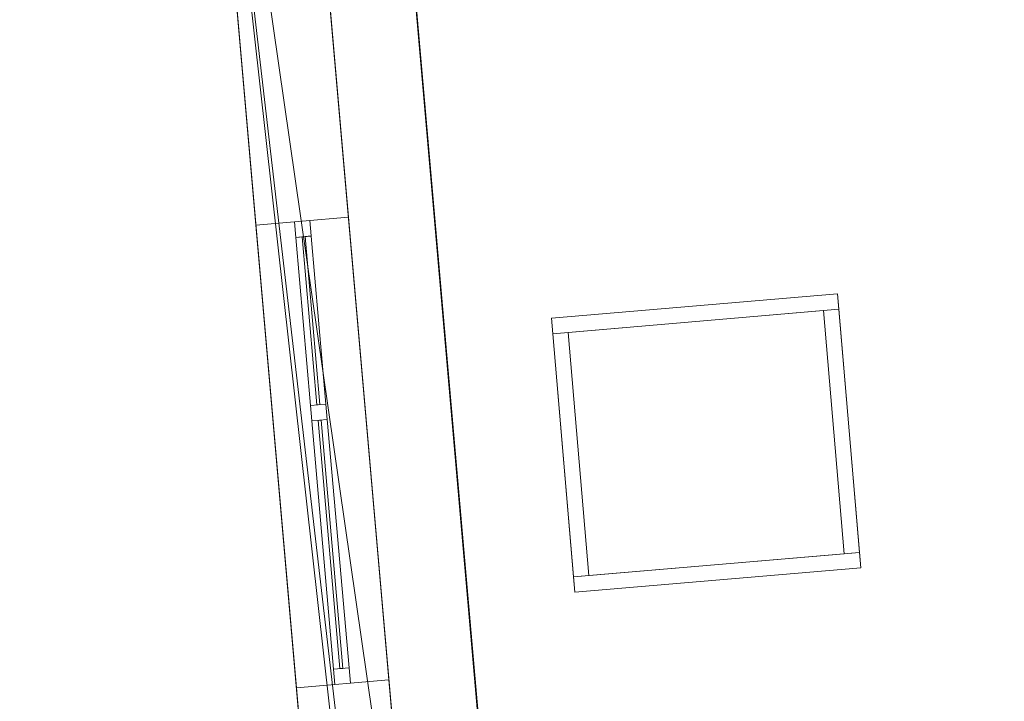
# Model space of a CAD drawing. Header units: millimetres. Extents: x -430348 to -225823, y -86243 to 5084.
# Tile 315 of 656: x -421736 to -418556, y -20395 to -18194. Entities that reach past the tile are written whole.
import ezdxf

# ---------------------------------------------------------------- set-up
doc = ezdxf.new("R2010")
doc.units = ezdxf.units.MM
for name, color, linetype, lineweight in [('A-GENM', 13, 'Continuous', 9), ('A-GLAZ-CURT', 52, 'Continuous', 9), ('A-GLAZ-CWMG', 51, 'Continuous', 9), ('A-ROOF', 132, 'Continuous', 9), ('A-WALL', 113, 'Continuous', 9)]:
    doc.layers.add(name, color=color, linetype=linetype, lineweight=lineweight)

# ---------------------------------------------------------------- blocks, each defined once
blk = doc.blocks.new('System Panel - Glazed-497886-_3D_ Copy 1')
at = {"layer": 'A-GLAZ-CURT', "transparency": 33554471}
mesh = blk.add_polyface(dxfattribs=at)
corners = [(-402.5, 5), (-402.5, 5, 1000), (402.5, 5, 1000), (402.5, 5)]
mesh.append_faces([[corners[k] for k in face] for face in [(2, 3, 0, 1)]])
mesh = blk.add_polyface(dxfattribs=at)
corners = [(402.5, -5), (-402.5, -5), (-402.5, 5), (402.5, 5)]
mesh.append_faces([[corners[k] for k in face] for face in [(3, 0, 1, 2)]])
mesh = blk.add_polyface(dxfattribs=at)
corners = [(-402.5, -5, 1000), (402.5, -5, 1000), (402.5, 5, 1000), (-402.5, 5, 1000)]
mesh.append_faces([[corners[k] for k in face] for face in [(0, 1, 2, 3)]])
mesh = blk.add_polyface(dxfattribs=at)
corners = [(-402.5, -5), (-402.5, -5, 1000), (-402.5, 5, 1000), (-402.5, 5)]
mesh.append_faces([[corners[k] for k in face] for face in [(0, 1, 2, 3)]])
mesh = blk.add_polyface(dxfattribs=at)
corners = [(402.5, -5, 1000), (402.5, -5), (402.5, 5), (402.5, 5, 1000)]
mesh.append_faces([[corners[k] for k in face] for face in [(0, 1, 2, 3)]])
mesh = blk.add_polyface(dxfattribs=at)
corners = [(-402.5, -5), (402.5, -5), (402.5, -5, 1000), (-402.5, -5, 1000)]
mesh.append_faces([[corners[k] for k in face] for face in [(2, 3, 0, 1)]])
blk = doc.blocks.new('Rectangular Mullion - 50mm x 50mm-389654-_3D_ Copy 1')
at = {"layer": 'A-GLAZ-CWMG'}
mesh = blk.add_polyface(dxfattribs=at)
corners = [(0, 25), (-50, 25), (-50, -25), (0, -25)]
mesh.append_faces([[corners[k] for k in face] for face in [(2, 3, 0, 1)]])
mesh = blk.add_polyface(dxfattribs=at)
corners = [(0, 25, -1100), (0, -25, -1100), (-50, -25, -1100), (-50, 25, -1100)]
mesh.append_faces([[corners[k] for k in face] for face in [(0, 1, 2, 3)]])
mesh = blk.add_polyface(dxfattribs=at)
corners = [(-50, 25), (0, 25), (0, 25, -1100), (-50, 25, -1100)]
mesh.append_faces([[corners[k] for k in face] for face in [(3, 0, 1, 2)]])
mesh = blk.add_polyface(dxfattribs=at)
corners = [(-50, -25), (-50, 25), (-50, 25, -1100), (-50, -25, -1100)]
mesh.append_faces([[corners[k] for k in face] for face in [(0, 1, 2, 3)]])
mesh = blk.add_polyface(dxfattribs=at)
corners = [(0, 25), (0, -25), (0, -25, -1100), (0, 25, -1100)]
mesh.append_faces([[corners[k] for k in face] for face in [(0, 1, 2, 3)]])
mesh = blk.add_polyface(dxfattribs=at)
corners = [(0, -25), (-50, -25), (-50, -25, -1100), (0, -25, -1100)]
mesh.append_faces([[corners[k] for k in face] for face in [(3, 0, 1, 2)]])
blk = doc.blocks.new('Rectangular Mullion - 50mm x 50mm-497884-_3D_ Copy 1')
at = {"layer": 'A-GLAZ-CWMG'}
mesh = blk.add_polyface(dxfattribs=at)
corners = [(0, 25), (-50, 25), (-50, -25), (0, -25)]
mesh.append_faces([[corners[k] for k in face] for face in [(2, 3, 0, 1)]])
mesh = blk.add_polyface(dxfattribs=at)
corners = [(0, 25, -545), (0, -25, -545), (-50, -25, -545), (-50, 25, -545)]
mesh.append_faces([[corners[k] for k in face] for face in [(0, 1, 2, 3)]])
mesh = blk.add_polyface(dxfattribs=at)
corners = [(-50, 25), (0, 25), (0, 25, -545), (-50, 25, -545)]
mesh.append_faces([[corners[k] for k in face] for face in [(0, 1, 2, 3)]])
mesh = blk.add_polyface(dxfattribs=at)
corners = [(-50, -25), (-50, 25), (-50, 25, -545), (-50, -25, -545)]
mesh.append_faces([[corners[k] for k in face] for face in [(0, 1, 2, 3)]])
mesh = blk.add_polyface(dxfattribs=at)
corners = [(0, 25), (0, -25), (0, -25, -545), (0, 25, -545)]
mesh.append_faces([[corners[k] for k in face] for face in [(0, 1, 2, 3)]])
mesh = blk.add_polyface(dxfattribs=at)
corners = [(0, -25), (-50, -25), (-50, -25, -545), (0, -25, -545)]
mesh.append_faces([[corners[k] for k in face] for face in [(0, 1, 2, 3)]])
blk = doc.blocks.new('Rectangular Mullion - 50mm x 50mm-389655-_3D_ Copy 1')
at = {"layer": 'A-GLAZ-CWMG'}
mesh = blk.add_polyface(dxfattribs=at)
corners = [(0, 25), (-50, 25), (-50, -25), (0, -25)]
mesh.append_faces([[corners[k] for k in face] for face in [(2, 3, 0, 1)]])
mesh = blk.add_polyface(dxfattribs=at)
corners = [(0, 25, -1100), (0, -25, -1100), (-50, -25, -1100), (-50, 25, -1100)]
mesh.append_faces([[corners[k] for k in face] for face in [(0, 1, 2, 3)]])
mesh = blk.add_polyface(dxfattribs=at)
corners = [(-50, 25), (0, 25), (0, 25, -1100), (-50, 25, -1100)]
mesh.append_faces([[corners[k] for k in face] for face in [(3, 0, 1, 2)]])
mesh = blk.add_polyface(dxfattribs=at)
corners = [(-50, -25), (-50, 25), (-50, 25, -1100), (-50, -25, -1100)]
mesh.append_faces([[corners[k] for k in face] for face in [(0, 1, 2, 3)]])
mesh = blk.add_polyface(dxfattribs=at)
corners = [(0, 25), (0, -25), (0, -25, -1100), (0, 25, -1100)]
mesh.append_faces([[corners[k] for k in face] for face in [(0, 1, 2, 3)]])
mesh = blk.add_polyface(dxfattribs=at)
corners = [(0, -25), (-50, -25), (-50, -25, -1100), (0, -25, -1100)]
mesh.append_faces([[corners[k] for k in face] for face in [(3, 0, 1, 2)]])
blk = doc.blocks.new('Rectangular Mullion - 50mm x 50mm-353459-_3D_ Copy 1')
at = {"layer": 'A-GLAZ-CWMG'}
mesh = blk.add_polyface(dxfattribs=at)
corners = [(0, 25), (-50, 25), (-50, -25), (0, -25)]
mesh.append_faces([[corners[k] for k in face] for face in [(2, 3, 0, 1)]])
mesh = blk.add_polyface(dxfattribs=at)
corners = [(0, 25, -805), (0, -25, -805), (-50, -25, -805), (-50, 25, -805)]
mesh.append_faces([[corners[k] for k in face] for face in [(0, 1, 2, 3)]])
mesh = blk.add_polyface(dxfattribs=at)
corners = [(-50, 25), (0, 25), (0, 25, -805), (-50, 25, -805)]
mesh.append_faces([[corners[k] for k in face] for face in [(0, 1, 2, 3)]])
mesh = blk.add_polyface(dxfattribs=at)
corners = [(-50, -25), (-50, 25), (-50, 25, -805), (-50, -25, -805)]
mesh.append_faces([[corners[k] for k in face] for face in [(0, 1, 2, 3)]])
mesh = blk.add_polyface(dxfattribs=at)
corners = [(0, 25), (0, -25), (0, -25, -805), (0, 25, -805)]
mesh.append_faces([[corners[k] for k in face] for face in [(0, 1, 2, 3)]])
mesh = blk.add_polyface(dxfattribs=at)
corners = [(0, -25), (-50, -25), (-50, -25, -805), (0, -25, -805)]
mesh.append_faces([[corners[k] for k in face] for face in [(0, 1, 2, 3)]])
blk = doc.blocks.new('System Panel - Glazed-497942-_3D_ Copy 1')
at = {"layer": 'A-GLAZ-CURT', "transparency": 33554471}
mesh = blk.add_polyface(dxfattribs=at)
corners = [(-272.5, 5), (-272.5, 5, 1000), (272.5, 5, 1000), (272.5, 5)]
mesh.append_faces([[corners[k] for k in face] for face in [(1, 2, 3, 0)]])
mesh = blk.add_polyface(dxfattribs=at)
corners = [(272.5, -5), (-272.5, -5), (-272.5, 5), (272.5, 5)]
mesh.append_faces([[corners[k] for k in face] for face in [(3, 0, 1, 2)]])
mesh = blk.add_polyface(dxfattribs=at)
corners = [(-272.5, -5, 1000), (272.5, -5, 1000), (272.5, 5, 1000), (-272.5, 5, 1000)]
mesh.append_faces([[corners[k] for k in face] for face in [(0, 1, 2, 3)]])
mesh = blk.add_polyface(dxfattribs=at)
corners = [(-272.5, -5), (-272.5, -5, 1000), (-272.5, 5, 1000), (-272.5, 5)]
mesh.append_faces([[corners[k] for k in face] for face in [(0, 1, 2, 3)]])
mesh = blk.add_polyface(dxfattribs=at)
corners = [(272.5, -5, 1000), (272.5, -5), (272.5, 5), (272.5, 5, 1000)]
mesh.append_faces([[corners[k] for k in face] for face in [(0, 1, 2, 3)]])
mesh = blk.add_polyface(dxfattribs=at)
corners = [(-272.5, -5), (272.5, -5), (272.5, -5, 1000), (-272.5, -5, 1000)]
mesh.append_faces([[corners[k] for k in face] for face in [(3, 0, 1, 2)]])
blk = doc.blocks.new('Rectangular Mullion - 50mm x 50mm-353462-_3D_ Copy 1')
at = {"layer": 'A-GLAZ-CWMG'}
mesh = blk.add_polyface(dxfattribs=at)
corners = [(0, 25), (-50, 25), (-50, -25), (0, -25)]
mesh.append_faces([[corners[k] for k in face] for face in [(2, 3, 0, 1)]])
mesh = blk.add_polyface(dxfattribs=at)
corners = [(0, 25, -805), (0, -25, -805), (-50, -25, -805), (-50, 25, -805)]
mesh.append_faces([[corners[k] for k in face] for face in [(0, 1, 2, 3)]])
mesh = blk.add_polyface(dxfattribs=at)
corners = [(-50, 25), (0, 25), (0, 25, -805), (-50, 25, -805)]
mesh.append_faces([[corners[k] for k in face] for face in [(0, 1, 2, 3)]])
mesh = blk.add_polyface(dxfattribs=at)
corners = [(-50, -25), (-50, 25), (-50, 25, -805), (-50, -25, -805)]
mesh.append_faces([[corners[k] for k in face] for face in [(0, 1, 2, 3)]])
mesh = blk.add_polyface(dxfattribs=at)
corners = [(0, 25), (0, -25), (0, -25, -805), (0, 25, -805)]
mesh.append_faces([[corners[k] for k in face] for face in [(0, 1, 2, 3)]])
mesh = blk.add_polyface(dxfattribs=at)
corners = [(0, -25), (-50, -25), (-50, -25, -805), (0, -25, -805)]
mesh.append_faces([[corners[k] for k in face] for face in [(0, 1, 2, 3)]])
blk = doc.blocks.new('Rectangular Mullion - 50mm x 50mm-497885-_3D_ Copy 1')
at = {"layer": 'A-GLAZ-CWMG'}
mesh = blk.add_polyface(dxfattribs=at)
corners = [(0, 25), (-50, 25), (-50, -25), (0, -25)]
mesh.append_faces([[corners[k] for k in face] for face in [(3, 0, 1, 2)]])
mesh = blk.add_polyface(dxfattribs=at)
corners = [(0, 25, -545), (0, -25, -545), (-50, -25, -545), (-50, 25, -545)]
mesh.append_faces([[corners[k] for k in face] for face in [(3, 0, 1, 2)]])
mesh = blk.add_polyface(dxfattribs=at)
corners = [(-50, 25), (0, 25), (0, 25, -545), (-50, 25, -545)]
mesh.append_faces([[corners[k] for k in face] for face in [(0, 1, 2, 3)]])
mesh = blk.add_polyface(dxfattribs=at)
corners = [(-50, -25), (-50, 25), (-50, 25, -545), (-50, -25, -545)]
mesh.append_faces([[corners[k] for k in face] for face in [(0, 1, 2, 3)]])
mesh = blk.add_polyface(dxfattribs=at)
corners = [(0, 25), (0, -25), (0, -25, -545), (0, 25, -545)]
mesh.append_faces([[corners[k] for k in face] for face in [(0, 1, 2, 3)]])
mesh = blk.add_polyface(dxfattribs=at)
corners = [(0, -25), (-50, -25), (-50, -25, -545), (0, -25, -545)]
mesh.append_faces([[corners[k] for k in face] for face in [(0, 1, 2, 3)]])
blk = doc.blocks.new('Rectangular Mullion - 50mm x 50mm-389652-_3D_ Copy 1')
at = {"layer": 'A-GLAZ-CWMG'}
mesh = blk.add_polyface(dxfattribs=at)
corners = [(25, 25), (-25, 25), (-25, -25), (25, -25)]
mesh.append_faces([[corners[k] for k in face] for face in [(2, 3, 0, 1)]])
mesh = blk.add_polyface(dxfattribs=at)
corners = [(25, 25, -1100), (25, -25, -1100), (-25, -25, -1100), (-25, 25, -1100)]
mesh.append_faces([[corners[k] for k in face] for face in [(0, 1, 2, 3)]])
mesh = blk.add_polyface(dxfattribs=at)
corners = [(-25, 25), (25, 25), (25, 25, -1100), (-25, 25, -1100)]
mesh.append_faces([[corners[k] for k in face] for face in [(3, 0, 1, 2)]])
mesh = blk.add_polyface(dxfattribs=at)
corners = [(-25, -25), (-25, 25), (-25, 25, -1100), (-25, -25, -1100)]
mesh.append_faces([[corners[k] for k in face] for face in [(3, 0, 1, 2)]])
mesh = blk.add_polyface(dxfattribs=at)
corners = [(25, 25), (25, -25), (25, -25, -1100), (25, 25, -1100)]
mesh.append_faces([[corners[k] for k in face] for face in [(3, 0, 1, 2)]])
mesh = blk.add_polyface(dxfattribs=at)
corners = [(25, -25), (-25, -25), (-25, -25, -1100), (25, -25, -1100)]
mesh.append_faces([[corners[k] for k in face] for face in [(3, 0, 1, 2)]])
blk = doc.blocks.new('Generic Models 19 - Generic Models 2-500700-_3D_ Copy 1')
at = {"layer": 'A-GENM'}
mesh = blk.add_polyface(dxfattribs=at)
corners = [(-420018.5, -19157.8, 61401.2), (-419942.9, -20042.7, 61401.2), (-419018.9, -19963.8, 61401.2), (-419094.5, -19078.9, 61401.2), (-420172.6, -17352.5, 61401.2), (-420104.5, -18149.6, 61401.2), (-419180.5, -18070.7, 61401.2), (-419248.6, -17273.6, 61401.2)]
mesh.append_faces([[corners[k] for k in face] for face in [(2, 3, 0, 1), (7, 4, 5, 6)]])
mesh = blk.add_polyface(dxfattribs=at)
corners = [(-420018.5, -19157.8, 61200), (-419094.5, -19078.9, 61200), (-419018.9, -19963.8, 61200), (-419942.9, -20042.7, 61200), (-420172.6, -17352.5, 61200), (-419248.6, -17273.6, 61200), (-419180.5, -18070.7, 61200), (-420104.5, -18149.6, 61200)]
mesh.append_faces([[corners[k] for k in face] for face in [(2, 3, 0, 1), (5, 6, 7, 4)]])
mesh = blk.add_polyface(dxfattribs=at)
corners = [(-420172.6, -17352.5, 61401.2), (-419248.6, -17273.6, 61401.2), (-419248.6, -17273.6, 61200), (-420172.6, -17352.5, 61200)]
mesh.append_faces([[corners[k] for k in face] for face in [(0, 1, 2, 3)]])
mesh = blk.add_polyface(dxfattribs=at)
corners = [(-419248.6, -17273.6, 61401.2), (-419180.5, -18070.7, 61401.2), (-419180.5, -18070.7, 61200), (-419248.6, -17273.6, 61200)]
mesh.append_faces([[corners[k] for k in face] for face in [(0, 1, 2, 3)]])
mesh = blk.add_polyface(dxfattribs=at)
corners = [(-420104.5, -18149.6, 61401.2), (-420172.6, -17352.5, 61401.2), (-420172.6, -17352.5, 61200), (-420104.5, -18149.6, 61200)]
mesh.append_faces([[corners[k] for k in face] for face in [(0, 1, 2, 3)]])
mesh = blk.add_polyface(dxfattribs=at)
corners = [(-419180.5, -18070.7, 61401.2), (-420104.5, -18149.6, 61401.2), (-420104.5, -18149.6, 61200), (-419180.5, -18070.7, 61200)]
mesh.append_faces([[corners[k] for k in face] for face in [(3, 0, 1, 2)]])
mesh = blk.add_polyface(dxfattribs=at)
corners = [(-420018.5, -19157.8, 61401.2), (-419094.5, -19078.9, 61401.2), (-419094.5, -19078.9, 61200), (-420018.5, -19157.8, 61200)]
mesh.append_faces([[corners[k] for k in face] for face in [(0, 1, 2, 3)]])
mesh = blk.add_polyface(dxfattribs=at)
corners = [(-419094.5, -19078.9, 61401.2), (-419018.9, -19963.8, 61401.2), (-419018.9, -19963.8, 61200), (-419094.5, -19078.9, 61200)]
mesh.append_faces([[corners[k] for k in face] for face in [(0, 1, 2, 3)]])
mesh = blk.add_polyface(dxfattribs=at)
corners = [(-419942.9, -20042.7, 61401.2), (-420018.5, -19157.8, 61401.2), (-420018.5, -19157.8, 61200), (-419942.9, -20042.7, 61200)]
mesh.append_faces([[corners[k] for k in face] for face in [(0, 1, 2, 3)]])
mesh = blk.add_polyface(dxfattribs=at)
corners = [(-419018.9, -19963.8, 61401.2), (-419942.9, -20042.7, 61401.2), (-419942.9, -20042.7, 61200), (-419018.9, -19963.8, 61200)]
mesh.append_faces([[corners[k] for k in face] for face in [(3, 0, 1, 2)]])
blk = doc.blocks.new('System Panel - Glazed-498068-_3D_ Copy 1')
at = {"layer": 'A-GLAZ-CURT', "transparency": 33554471}
mesh = blk.add_polyface(dxfattribs=at)
corners = [(-1300, 5), (-1300, 5, 827.4), (-511.9, 5, 827.4), (-511.9, 5), (600, 5), (600, 5, 827.4), (1300, 5, 827.4), (1300, 5)]
mesh.append_faces([[corners[k] for k in face] for face in [(2, 3, 0, 1), (6, 7, 4, 5)]])
mesh = blk.add_polyface(dxfattribs=at)
corners = [(-511.9, -5), (-1300, -5), (-1300, 5), (-511.9, 5)]
mesh.append_faces([[corners[k] for k in face] for face in [(3, 0, 1, 2)]])
mesh = blk.add_polyface(dxfattribs=at)
corners = [(-1300, -5, 827.4), (-511.9, -5, 827.4), (-511.9, 5, 827.4), (-1300, 5, 827.4)]
mesh.append_faces([[corners[k] for k in face] for face in [(3, 0, 1, 2)]])
mesh = blk.add_polyface(dxfattribs=at)
corners = [(-1300, -5), (-1300, -5, 827.4), (-1300, 5, 827.4), (-1300, 5)]
mesh.append_faces([[corners[k] for k in face] for face in [(3, 0, 1, 2)]])
mesh = blk.add_polyface(dxfattribs=at)
corners = [(-511.9, -5, 827.4), (-511.9, -5), (-511.9, 5), (-511.9, 5, 827.4)]
mesh.append_faces([[corners[k] for k in face] for face in [(0, 1, 2, 3)]])
mesh = blk.add_polyface(dxfattribs=at)
corners = [(1300, -5), (600, -5), (600, 5), (1300, 5)]
mesh.append_faces([[corners[k] for k in face] for face in [(3, 0, 1, 2)]])
mesh = blk.add_polyface(dxfattribs=at)
corners = [(600, -5, 827.4), (1300, -5, 827.4), (1300, 5, 827.4), (600, 5, 827.4)]
mesh.append_faces([[corners[k] for k in face] for face in [(3, 0, 1, 2)]])
mesh = blk.add_polyface(dxfattribs=at)
corners = [(600, -5), (600, -5, 827.4), (600, 5, 827.4), (600, 5)]
mesh.append_faces([[corners[k] for k in face] for face in [(3, 0, 1, 2)]])
mesh = blk.add_polyface(dxfattribs=at)
corners = [(1300, -5, 827.4), (1300, -5), (1300, 5), (1300, 5, 827.4)]
mesh.append_faces([[corners[k] for k in face] for face in [(3, 0, 1, 2)]])
mesh = blk.add_polyface(dxfattribs=at)
corners = [(-1300, -5), (-511.9, -5), (-511.9, -5, 827.4), (-1300, -5, 827.4), (600, -5), (1300, -5), (1300, -5, 827.4), (600, -5, 827.4)]
mesh.append_faces([[corners[k] for k in face] for face in [(3, 0, 1, 2), (6, 7, 4, 5)]])
blk = doc.blocks.new('Rectangular Mullion - 50mm x 50mm-498066-_3D_ Copy 1')
at = {"layer": 'A-GLAZ-CWMG'}
mesh = blk.add_polyface(dxfattribs=at)
corners = [(0, 25), (-50, 25), (-50, -25), (0, -25)]
mesh.append_faces([[corners[k] for k in face] for face in [(2, 3, 0, 1)]])
mesh = blk.add_polyface(dxfattribs=at)
corners = [(0, 25, -788.1), (0, -25, -788.1), (-50, -25, -788.1), (-50, 25, -788.1)]
mesh.append_faces([[corners[k] for k in face] for face in [(0, 1, 2, 3)]])
mesh = blk.add_polyface(dxfattribs=at)
corners = [(-50, 25), (0, 25), (0, 25, -788.1), (-50, 25, -788.1)]
mesh.append_faces([[corners[k] for k in face] for face in [(0, 1, 2, 3)]])
mesh = blk.add_polyface(dxfattribs=at)
corners = [(-50, -25), (-50, 25), (-50, 25, -788.1), (-50, -25, -788.1)]
mesh.append_faces([[corners[k] for k in face] for face in [(0, 1, 2, 3)]])
mesh = blk.add_polyface(dxfattribs=at)
corners = [(0, 25), (0, -25), (0, -25, -788.1), (0, 25, -788.1)]
mesh.append_faces([[corners[k] for k in face] for face in [(0, 1, 2, 3)]])
mesh = blk.add_polyface(dxfattribs=at)
corners = [(0, -25), (-50, -25), (-50, -25, -788.1), (0, -25, -788.1)]
mesh.append_faces([[corners[k] for k in face] for face in [(0, 1, 2, 3)]])
blk = doc.blocks.new('Rectangular Mullion - 50mm x 50mm-498067-_3D_ Copy 1')
at = {"layer": 'A-GLAZ-CWMG'}
mesh = blk.add_polyface(dxfattribs=at)
corners = [(0, 25), (-50, 25), (-50, -25), (0, -25)]
mesh.append_faces([[corners[k] for k in face] for face in [(2, 3, 0, 1)]])
mesh = blk.add_polyface(dxfattribs=at)
corners = [(0, 25, -927.4), (0, -25, -927.4), (-50, -25, -927.4), (-50, 25, -927.4)]
mesh.append_faces([[corners[k] for k in face] for face in [(0, 1, 2, 3)]])
mesh = blk.add_polyface(dxfattribs=at)
corners = [(-50, 25), (0, 25), (0, 25, -927.4), (-50, 25, -927.4)]
mesh.append_faces([[corners[k] for k in face] for face in [(0, 1, 2, 3)]])
mesh = blk.add_polyface(dxfattribs=at)
corners = [(-50, -25), (-50, 25), (-50, 25, -927.4), (-50, -25, -927.4)]
mesh.append_faces([[corners[k] for k in face] for face in [(0, 1, 2, 3)]])
mesh = blk.add_polyface(dxfattribs=at)
corners = [(0, 25), (0, -25), (0, -25, -927.4), (0, 25, -927.4)]
mesh.append_faces([[corners[k] for k in face] for face in [(0, 1, 2, 3)]])
mesh = blk.add_polyface(dxfattribs=at)
corners = [(0, -25), (-50, -25), (-50, -25, -927.4), (0, -25, -927.4)]
mesh.append_faces([[corners[k] for k in face] for face in [(0, 1, 2, 3)]])

msp = doc.modelspace()

# ---------------------------------------------------------------- block references
at = {"layer": 'A-GENM'}
msp.add_blockref('Generic Models 19 - Generic Models 2-500700-_3D_ Copy 1', (0, 0), dxfattribs=at)
at = {"layer": 'A-GLAZ-CURT', "transparency": 33554471, "extrusion": (0.996376, 0.085054, 0)}
msp.add_blockref('System Panel - Glazed-498068-_3D_ Copy 1', (17097.6, 61426.2, -420075.9), dxfattribs=at)
at = {"layer": 'A-GLAZ-CURT', "transparency": 33554471, "rotation": 94.99999999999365}
for name, p in [('System Panel - Glazed-497942-_3D_ Copy 1', (-420795.4, -19165.9, 61929.8)), ('System Panel - Glazed-497886-_3D_ Copy 1', (-420732.2, -19888.1, 61929.8))]:
    msp.add_blockref(name, p, dxfattribs=at)
at = {"layer": 'A-GLAZ-CWMG', "extrusion": (0, 0, -1), "rotation": 85.00000000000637}
for name, p in [('Rectangular Mullion - 50mm x 50mm-389655-_3D_ Copy 1', (420823.5, -18844.6, -61879.8)), ('Rectangular Mullion - 50mm x 50mm-389652-_3D_ Copy 1', (420769.5, -19462.2, -61879.8))]:
    msp.add_blockref(name, p, dxfattribs=at)
at = {"layer": 'A-GLAZ-CWMG', "extrusion": (-0.087156, 0.996195, 0), "rotation": 90}
for name, p in [('Rectangular Mullion - 50mm x 50mm-497884-_3D_ Copy 1', (420864.6, 62979.8, 17854.3)), ('Rectangular Mullion - 50mm x 50mm-353462-_3D_ Copy 1', (420864.6, 62979.8, 17259.3))]:
    msp.add_blockref(name, p, dxfattribs=at)
at = {"layer": 'A-GLAZ-CWMG', "extrusion": (0.087156, -0.996195, 0), "rotation": 270}
for name, p in [('Rectangular Mullion - 50mm x 50mm-497885-_3D_ Copy 1', (-420864.6, 61879.8, -17309.3)), ('Rectangular Mullion - 50mm x 50mm-353459-_3D_ Copy 1', (-420864.6, 61879.8, -16454.3))]:
    msp.add_blockref(name, p, dxfattribs=at)
at = {"layer": 'A-GLAZ-CWMG', "extrusion": (0.996376, 0.085054, 0)}
msp.add_blockref('Rectangular Mullion - 50mm x 50mm-498067-_3D_ Copy 1', (16635.7, 61426.2, -419198.5), dxfattribs=at)
at = {"layer": 'A-GLAZ-CWMG', "extrusion": (0.085054, -0.996376, 0)}
msp.add_blockref('Rectangular Mullion - 50mm x 50mm-498066-_3D_ Copy 1', (-419198.5, 61426.2, -15797.6), dxfattribs=at)
at = {"layer": 'A-GLAZ-CWMG', "extrusion": (-0.085054, 0.996376, 0)}
msp.add_blockref('Rectangular Mullion - 50mm x 50mm-498066-_3D_ Copy 1', (420125.9, 61426.2, 16585.7), dxfattribs=at)
at = {"layer": 'A-GLAZ-CWMG', "extrusion": (-0.996376, -0.085054, 0)}
msp.add_blockref('Rectangular Mullion - 50mm x 50mm-498067-_3D_ Copy 1', (-15747.6, 61426.2, 420125.9), dxfattribs=at)
at = {"layer": 'A-GLAZ-CWMG', "rotation": 274.9999999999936}
msp.add_blockref('Rectangular Mullion - 50mm x 50mm-389654-_3D_ Copy 1', (-420692.8, -20338.9, 62979.8), dxfattribs=at)

# ---------------------------------------------------------------- meshes
at = {"layer": 'A-ROOF'}
mesh = msp.add_polyface(dxfattribs=at)
corners = [(-420692.5, -15439.4, 63260.6), (-427787.6, -16092.6, 63260.6), (-423931.8, -19422.2, 65735.4)]
mesh.append_faces([[corners[k] for k in face] for face in [(0, 1, 2)]])
mesh = msp.add_polyface(dxfattribs=at)
corners = [(-420693.9, -15439.5, 63140), (-423931.6, -19420.3, 65613.6), (-427785.6, -16092.4, 63140)]
mesh.append_faces([[corners[k] for k in face] for face in [(1, 2, 0)]])
mesh = msp.add_polyface(dxfattribs=at)
corners = [(-420169.5, -21416.8, 63260.6), (-420692.5, -15439.4, 63260.6), (-423931.8, -19422.2, 65735.4), (-423727.5, -21697.4, 65731.8)]
mesh.append_faces([[corners[k] for k in face] for face in [(2, 3, 0, 1)]])
mesh = msp.add_polyface(dxfattribs=at)
corners = [(-420693.9, -15439.5, 63140), (-420171, -21416.9, 63140), (-423727.2, -21697.4, 65610), (-423931.6, -19420.3, 65613.6)]
mesh.append_faces([[corners[k] for k in face] for face in [(1, 2, 3, 0)]])
mesh = msp.add_polyface(dxfattribs=at)
corners = [(-420693.9, -15439.5, 63140), (-420692.5, -15439.4, 63140), (-420169.5, -21416.8, 63140), (-420171, -21416.9, 63140)]
mesh.append_faces([[corners[k] for k in face] for face in [(1, 2, 3, 0)]])
mesh = msp.add_polyface(dxfattribs=at)
corners = [(-420692.5, -15439.4, 63140), (-420692.5, -15439.4, 63260.6), (-420169.5, -21416.8, 63260.6), (-420169.5, -21416.8, 63140)]
mesh.append_faces([[corners[k] for k in face] for face in [(2, 3, 0, 1)]])
mesh = msp.add_polyface(dxfattribs=at)
corners = [(-420436, -21553.5, 61100), (-420929.8, -15908.6, 61100), (-417931, -15646.2, 61100), (-417453.1, -21318.2, 61100)]
mesh.append_faces([[corners[k] for k in face] for face in [(2, 3, 0, 1)]])
mesh = msp.add_polyface(dxfattribs=at)
corners = [(-420929.8, -15908.6, 61200), (-420436, -21553.5, 61200), (-417453.1, -21318.2, 61200), (-417931, -15646.2, 61200)]
mesh.append_faces([[corners[k] for k in face] for face in [(1, 2, 3, 0)]])
mesh = msp.add_polyface(dxfattribs=at)
corners = [(-420436, -21553.5, 61200), (-420929.8, -15908.6, 61200), (-420929.8, -15908.6, 61100), (-420436, -21553.5, 61100)]
mesh.append_faces([[corners[k] for k in face] for face in [(0, 1, 2, 3)]])
at = {"layer": 'A-WALL'}
mesh = msp.add_polyface(dxfattribs=at)
corners = [(-420929.8, -15908.6, 56190.2), (-420903.7, -16207.4, 56190.2), (-420436, -21553.5, 56190.2), (-420409.8, -21852.4, 56190.2), (-419978.8, -26779.1, 56190.2), (-419952.6, -27077.9, 56190.2), (-419819, -28605.3, 56190.2), (-419792.9, -28904.1, 56190.2), (-419505.3, -32191.6, 56190.2), (-419479.1, -32490.4, 56190.2), (-419362.3, -33825.3, 56190.2), (-419336.2, -34124.2, 56190.2), (-419217.6, -35479, 56190.2), (-419191.5, -35777.9, 56190.2), (-418872.5, -39424, 56190.2), (-418846.4, -39722.8, 56190.2), (-418625.4, -42248.2, 56190.2), (-418924.3, -42274.3, 56190.2), (-421202.5, -16233.6, 56190.2), (-421228.7, -15934.7, 56190.2)]
mesh.append_faces([[corners[k] for k in face] for face in [(7, 17, 18, 6)]], dxfattribs={"vtx0": -1, "vtx2": -1})
mesh.append_faces([[corners[k] for k in face] for face in [(17, 13, 14, 15), (17, 11, 12, 13), (18, 0, 1, 2), (18, 2, 3, 4), (17, 9, 10, 11), (17, 7, 8, 9), (18, 4, 5, 6)]], dxfattribs={"vtx0": -1, "vtx3": -1})
mesh.append_faces([[corners[k] for k in face] for face in [(19, 0, 18)]], dxfattribs={"vtx1": -1})
mesh.append_faces([[corners[k] for k in face] for face in [(15, 16, 17)]], dxfattribs={"vtx2": -1})
mesh = msp.add_polyface(dxfattribs=at)
corners = [(-421215.9, -16081.2, 63538.8), (-421202.5, -16233.6, 63538.8), (-420745.1, -21462.2, 63538.8), (-420446, -21438.6, 63331), (-420929.8, -15908.6, 63331), (-421086.6, -15922.3, 63440)]
mesh.append_faces([[corners[k] for k in face] for face in [(5, 0, 1, 4)]], dxfattribs={"vtx2": -1})
mesh.append_faces([[corners[k] for k in face] for face in [(1, 2, 3, 4)]], dxfattribs={"vtx3": -1})
mesh = msp.add_polyface(dxfattribs=at)
corners = [(-418625.4, -42248.2, 56190.2), (-418846.4, -39722.8, 56190.2), (-418872.5, -39424, 56190.2), (-419191.5, -35777.9, 56190.2), (-419217.6, -35479, 56190.2), (-419336.2, -34124.2, 56190.2), (-419362.3, -33825.3, 56190.2), (-419479.1, -32490.4, 56190.2), (-419505.3, -32191.6, 56190.2), (-419792.9, -28904.1, 56190.2), (-419819, -28605.3, 56190.2), (-419952.6, -27077.9, 56190.2), (-419978.8, -26779.1, 56190.2), (-420409.8, -21852.4, 56190.2), (-420436, -21553.5, 56190.2), (-420903.7, -16207.4, 56190.2), (-420929.8, -15908.6, 56190.2), (-420929.8, -15908.6, 61100), (-420929.8, -15908.6, 63331), (-420446, -21438.6, 63331), (-420446, -21438.6, 63574.2), (-418851.3, -39666.8, 63574.2), (-418851.3, -39666.8, 63694.2), (-418625.4, -42248.2, 63694.2), (-418787.5, -40395.3, 62297.9), (-418787.5, -40395.3, 63397.9), (-418825.1, -39965.7, 63397.9), (-418825.1, -39965.7, 62297.9), (-418892.1, -39199.8, 62297.9), (-418892.1, -39199.8, 63397.9), (-418953.1, -38502.5, 63397.9), (-418953.1, -38502.5, 62297.9), (-419110, -36709.3, 62297.9), (-419110, -36709.3, 63397.9), (-419214.6, -35513.9, 63397.9), (-419214.6, -35513.9, 62297.9), (-419467.3, -32624.9, 62297.9), (-419467.3, -32624.9, 63397.9), (-419571.9, -31429.5, 63397.9), (-419571.9, -31429.5, 62297.9), (-419739.3, -29516.8, 62297.9), (-419739.3, -29516.8, 63397.9), (-419809, -28719.9, 63397.9), (-419809, -28719.9, 62297.9), (-419868.3, -28042.5, 62297.9), (-419868.3, -28042.5, 63397.9), (-419938, -27245.5, 63397.9), (-419938, -27245.5, 62297.9), (-419972.8, -26847, 62297.9), (-419972.8, -26847, 63397.9), (-420042.6, -26050.1, 63397.9), (-420042.6, -26050.1, 62297.9), (-420198.4, -24268.8, 62297.9), (-420198.4, -24268.8, 63397.9), (-420311.7, -22973.8, 63397.9), (-420311.7, -22973.8, 62297.9), (-420543.4, -20325.8, 61879.8), (-420543.4, -20325.8, 62979.8), (-420674.1, -18831.5, 62979.8), (-420674.1, -18831.5, 61879.8), (-420813.6, -17237.6, 61879.8), (-420813.6, -17237.6, 62979.8), (-420883.3, -16440.6, 62979.8), (-420883.3, -16440.6, 61879.8), (-419829.9, -28481.5, 61141.6), (-419943.2, -27186.4, 61141.6), (-419943.2, -27186.4, 58701.6), (-419829.9, -28481.5, 58701.6), (-418690.6, -41503.5, 58874.1), (-418690.6, -41503.5, 60755.6), (-418777.7, -40507.3, 60755.6), (-418777.7, -40507.3, 58874.1), (-419396.4, -33435.8, 59934.1), (-419396.4, -33435.8, 61034.1), (-419452.2, -32798.2, 61034.1), (-419452.2, -32798.2, 59934.1)]
mesh.append_faces([[corners[k] for k in face] for face in [(23, 25, 22), (28, 70, 31), (13, 66, 12), (49, 46, 48), (42, 20, 41)]], dxfattribs={"vtx0": -1, "vtx1": -1})
mesh.append_faces([[corners[k] for k in face] for face in [(64, 40, 39, 75)]], dxfattribs={"vtx0": -1, "vtx1": -1, "vtx2": -1, "vtx3": -1})
mesh.append_faces([[corners[k] for k in face] for face in [(27, 70, 28, 29), (38, 41, 20, 21), (64, 44, 43, 40), (20, 42, 45, 46), (20, 46, 49, 50), (19, 55, 56, 57)]], dxfattribs={"vtx0": -1, "vtx1": -1, "vtx3": -1})
mesh.append_faces([[corners[k] for k in face] for face in [(0, 68, 69, 23), (24, 69, 70, 27), (7, 75, 72, 6), (39, 40, 41, 38), (26, 21, 22, 25), (31, 32, 33, 30), (35, 36, 37, 34), (21, 37, 38), (44, 64, 65, 47), (63, 17, 18, 62), (58, 18, 19, 57), (13, 55, 52)]], dxfattribs={"vtx0": -1, "vtx2": -1})
mesh.append_faces([[corners[k] for k in face] for face in [(71, 2, 3, 32), (31, 70, 71, 32), (75, 7, 8, 67), (21, 29, 30, 33), (21, 33, 34, 37), (52, 65, 66, 13), (17, 63, 60, 59), (48, 46, 47, 65)]], dxfattribs={"vtx0": -1, "vtx2": -1, "vtx3": -1})
mesh.append_faces([[corners[k] for k in face] for face in [(71, 0, 1, 2), (67, 9, 10, 11)]], dxfattribs={"vtx0": -1, "vtx3": -1})
mesh.append_faces([[corners[k] for k in face] for face in [(71, 68, 0), (5, 6, 72, 4), (67, 64, 75), (8, 9, 67)]], dxfattribs={"vtx1": -1, "vtx2": -1})
mesh.append_faces([[corners[k] for k in face] for face in [(3, 4, 72, 32), (73, 74, 36, 35), (26, 27, 29, 21), (24, 25, 23, 69), (13, 14, 56, 55), (51, 48, 65, 52), (61, 62, 18, 58), (53, 54, 20, 50)]], dxfattribs={"vtx1": -1, "vtx2": -1, "vtx3": -1})
mesh.append_faces([[corners[k] for k in face] for face in [(74, 75, 39, 36), (72, 73, 35, 32), (66, 67, 11, 12), (42, 43, 44, 45), (14, 15, 59, 56), (58, 59, 60, 61), (50, 51, 52, 53), (19, 20, 54, 55)]], dxfattribs={"vtx1": -1, "vtx3": -1})
mesh.append_faces([[corners[k] for k in face] for face in [(15, 16, 17, 59)]], dxfattribs={"vtx2": -1, "vtx3": -1})
mesh = msp.add_polyface(dxfattribs=at)
corners = [(-421228.7, -15934.7, 56190.2), (-421202.5, -16233.6, 56190.2), (-418924.3, -42274.3, 56190.2), (-418924.3, -42274.3, 63904.3), (-419150.1, -39693, 63904.3), (-419150.1, -39693, 63784.3), (-419176.3, -39394.1, 63784.3), (-420745.1, -21462.2, 63784.3), (-420745.1, -21462.2, 63538.8), (-421202.5, -16233.6, 63538.8), (-421215.9, -16081.2, 63538.8), (-421228.7, -15934.7, 63439.6), (-419086.4, -40421.4, 63397.9), (-419086.4, -40421.4, 62297.9), (-419124, -39991.8, 62297.9), (-419124, -39991.8, 63397.9), (-419191, -39226, 63397.9), (-419191, -39226, 62297.9), (-419252, -38528.6, 62297.9), (-419252, -38528.6, 63397.9), (-419408.9, -36735.5, 63397.9), (-419408.9, -36735.5, 62297.9), (-419513.5, -35540.1, 62297.9), (-419513.5, -35540.1, 63397.9), (-419766.2, -32651.1, 63397.9), (-419766.2, -32651.1, 62297.9), (-419870.8, -31455.7, 62297.9), (-419870.8, -31455.7, 63397.9), (-420038.1, -29543, 63397.9), (-420038.1, -29543, 62297.9), (-420107.9, -28746, 62297.9), (-420107.9, -28746, 63397.9), (-420167.1, -28068.6, 63397.9), (-420167.1, -28068.6, 62297.9), (-420236.8, -27271.6, 62297.9), (-420236.8, -27271.6, 63397.9), (-420271.7, -26873.2, 63397.9), (-420271.7, -26873.2, 62297.9), (-420341.4, -26076.2, 62297.9), (-420341.4, -26076.2, 63397.9), (-420497.3, -24295, 63397.9), (-420497.3, -24295, 62297.9), (-420610.6, -22999.9, 62297.9), (-420610.6, -22999.9, 63397.9), (-420842.2, -20352, 62979.8), (-420842.2, -20352, 61879.8), (-420973, -18857.7, 61879.8), (-420973, -18857.7, 62979.8), (-421112.4, -17263.8, 62979.8), (-421112.4, -17263.8, 61879.8), (-421182.1, -16466.8, 61879.8), (-421182.1, -16466.8, 62979.8), (-420242, -27212.6, 61141.6), (-420128.7, -28507.6, 61141.6), (-420128.7, -28507.6, 58701.6), (-420242, -27212.6, 58701.6), (-418989.4, -41529.6, 60755.6), (-418989.4, -41529.6, 58874.1), (-419076.6, -40533.4, 58874.1), (-419076.6, -40533.4, 60755.6), (-419695.3, -33461.9, 61034.1), (-419695.3, -33461.9, 59934.1), (-419751, -32824.4, 59934.1), (-419751, -32824.4, 61034.1)]
mesh.append_faces([[corners[k] for k in face] for face in [(52, 41, 55), (17, 14, 16)]], dxfattribs={"vtx0": -1, "vtx1": -1})
mesh.append_faces([[corners[k] for k in face] for face in [(42, 45, 55, 41), (45, 42, 8, 44), (55, 45, 1), (38, 41, 52, 37), (53, 30, 33, 52), (34, 37, 52, 33), (25, 60, 22, 24), (58, 61, 2), (23, 6, 24), (15, 5, 16, 14)]], dxfattribs={"vtx0": -1, "vtx1": -1, "vtx2": -1})
mesh.append_faces([[corners[k] for k in face] for face in [(7, 36, 35, 32), (7, 32, 31, 28), (7, 40, 39, 36), (61, 58, 21, 22), (6, 28, 27, 24)]], dxfattribs={"vtx0": -1, "vtx1": -1, "vtx3": -1})
mesh.append_faces([[corners[k] for k in face] for face in [(50, 0, 1, 49), (49, 46, 47, 48), (37, 34, 35, 36), (33, 30, 31, 32), (41, 38, 39, 40), (8, 42, 43), (2, 57, 58), (6, 19, 16, 5), (12, 3, 4), (59, 13, 14)]], dxfattribs={"vtx0": -1, "vtx2": -1})
mesh.append_faces([[corners[k] for k in face] for face in [(1, 45, 46, 49), (9, 51, 48, 47), (13, 59, 56, 3), (6, 23, 20, 19)]], dxfattribs={"vtx0": -1, "vtx2": -1, "vtx3": -1})
mesh.append_faces([[corners[k] for k in face] for face in [(62, 63, 26), (60, 61, 22), (22, 23, 24), (12, 13, 3), (6, 7, 28)]], dxfattribs={"vtx1": -1, "vtx2": -1})
mesh.append_faces([[corners[k] for k in face] for face in [(53, 54, 62, 26), (61, 62, 54, 2), (29, 30, 53, 26), (58, 59, 18, 21), (17, 18, 59, 14)]], dxfattribs={"vtx1": -1, "vtx2": -1, "vtx3": -1})
mesh.append_faces([[corners[k] for k in face] for face in [(11, 0, 50, 51), (54, 55, 1, 2), (47, 44, 8, 9), (43, 40, 7, 8), (63, 60, 25, 26), (28, 29, 26, 27), (56, 57, 2, 3), (20, 21, 18, 19), (15, 12, 4, 5)]], dxfattribs={"vtx1": -1, "vtx3": -1})
mesh.append_faces([[corners[k] for k in face] for face in [(9, 10, 11, 51)]], dxfattribs={"vtx2": -1, "vtx3": -1})
mesh = msp.add_polyface(dxfattribs=at)
corners = [(-420543.4, -20325.8, 62979.8), (-420842.2, -20352, 62979.8), (-420973, -18857.7, 62979.8), (-420674.1, -18831.5, 62979.8)]
mesh.append_faces([[corners[k] for k in face] for face in [(1, 2, 3, 0)]])
mesh = msp.add_polyface(dxfattribs=at)
corners = [(-420674.1, -18831.5, 62979.8), (-420973, -18857.7, 62979.8), (-420973, -18857.7, 61879.8), (-420674.1, -18831.5, 61879.8)]
mesh.append_faces([[corners[k] for k in face] for face in [(1, 2, 3, 0)]])
mesh = msp.add_polyface(dxfattribs=at)
corners = [(-420842.2, -20352, 61879.8), (-420543.4, -20325.8, 61879.8), (-420674.1, -18831.5, 61879.8), (-420973, -18857.7, 61879.8)]
mesh.append_faces([[corners[k] for k in face] for face in [(3, 0, 1, 2)]])
mesh = msp.add_polyface(dxfattribs=at)
corners = [(-420543.4, -20325.8, 61879.8), (-420842.2, -20352, 61879.8), (-420842.2, -20352, 62979.8), (-420543.4, -20325.8, 62979.8)]
mesh.append_faces([[corners[k] for k in face] for face in [(1, 2, 3, 0)]])

doc.saveas('drawing.dxf')
